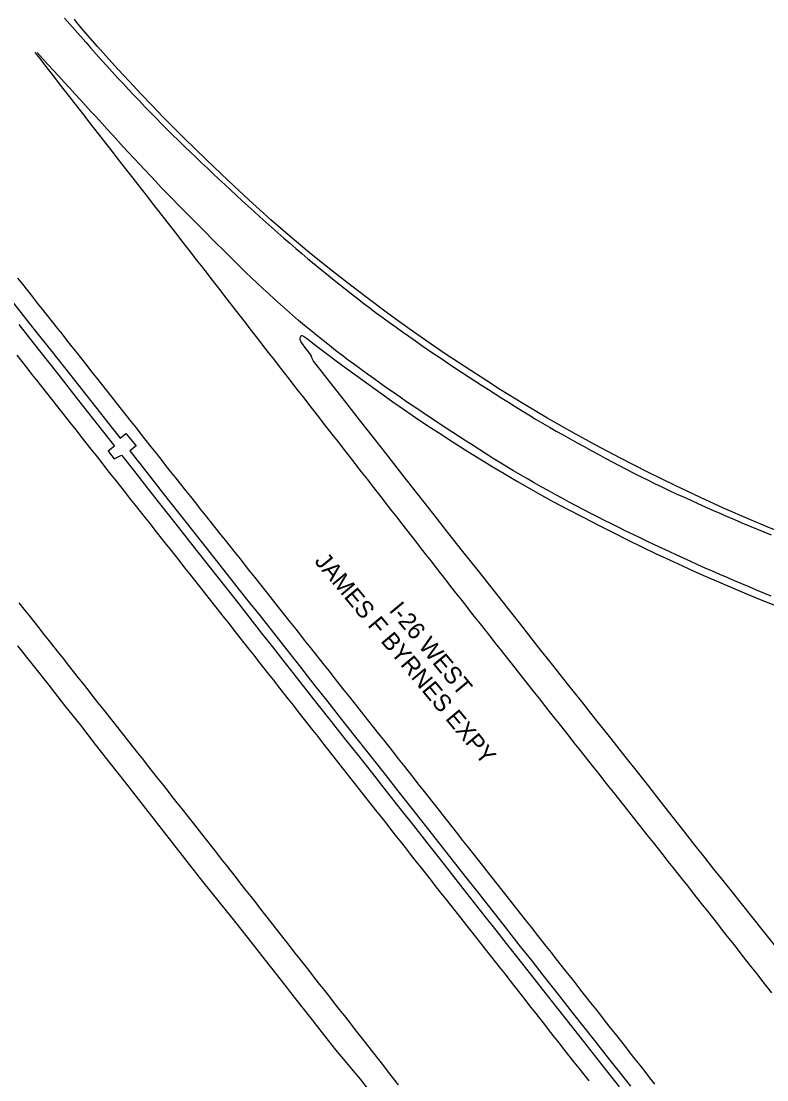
# Model space of a CAD drawing. Extents: x 1948091 to 1975253, y 787267 to 823306.
# Drawn here: x 1965777.3 to 1966011.2, y 802374.8 to 802706.9 of the extents above; entities that cross this region are included whole.
import ezdxf

# ---------------------------------------------------------------- set-up
doc = ezdxf.new("R2010")
doc.units = 0
for name, color, linetype in [('RD_EX_Pavement_Markings', 7, 'Continuous'), ('RD_EX_Road', 7, 'Continuous'), ('RD_TX_RoadID', 7, 'Continuous')]:
    doc.layers.add(name, color=color, linetype=linetype)

msp = doc.modelspace()

# ---------------------------------------------------------------- linework, layer by layer
at = {"layer": 'RD_EX_Pavement_Markings'}
for points in [[(1965790.95, 802707.83), (1965792.6, 802705.95), (1965794.25, 802704.08), (1965795.9, 802702.2), (1965797.56, 802700.33), (1965799.21, 802698.46), (1965800.87, 802696.59), (1965802.53, 802694.73), (1965804.19, 802692.86), (1965805.87, 802691.01), (1965807.56, 802689.17), (1965809.26, 802687.33), (1965810.95, 802685.5), (1965812.68, 802683.69), (1965814.41, 802681.89), (1965816.13, 802680.08), (1965817.88, 802678.3), (1965819.63, 802676.52), (1965821.38, 802674.73), (1965823.15, 802672.97), (1965824.93, 802671.21), (1965826.7, 802669.45), (1965828.49, 802667.7), (1965830.29, 802665.97), (1965832.09, 802664.25), (1965833.9, 802662.52), (1965835.71, 802660.8), (1965837.53, 802659.08), (1965839.34, 802657.37), (1965841.17, 802655.66), (1965843, 802653.96), (1965844.83, 802652.26), (1965846.66, 802650.56), (1965848.51, 802648.88), (1965850.36, 802647.21), (1965852.22, 802645.53), (1965854.08, 802643.86), (1965855.94, 802642.21), (1965857.81, 802640.55), (1965859.68, 802638.89), (1965861.57, 802637.26), (1965863.47, 802635.63), (1965865.36, 802634.01), (1965867.26, 802632.38), (1965869.17, 802630.77), (1965871.11, 802629.2), (1965873.05, 802627.63), (1965874.99, 802626.06), (1965876.95, 802624.5), (1965878.91, 802622.96), (1965880.88, 802621.41), (1965882.84, 802619.88), (1965884.83, 802618.36), (1965886.82, 802616.85), (1965888.82, 802615.36), (1965890.84, 802613.9), (1965892.87, 802612.43), (1965894.89, 802610.96), (1965896.92, 802609.51), (1965898.95, 802608.06), (1965900.99, 802606.62), (1965903.03, 802605.17), (1965905.08, 802603.75), (1965907.16, 802602.36), (1965909.23, 802600.97), (1965911.31, 802599.58), (1965913.39, 802598.2), (1965915.47, 802596.82), (1965917.56, 802595.44), (1965919.64, 802594.07), (1965921.74, 802592.71), (1965923.85, 802591.37), (1965925.95, 802590.03), (1965928.06, 802588.69), (1965930.17, 802587.36), (1965932.3, 802586.04), (1965934.42, 802584.73), (1965936.55, 802583.42), (1965938.68, 802582.12), (1965940.84, 802580.86), (1965943, 802579.6), (1965945.16, 802578.35), (1965947.33, 802577.11), (1965949.51, 802575.9), (1965951.7, 802574.69), (1965953.88, 802573.47), (1965956.07, 802572.27), (1965958.26, 802571.06), (1965960.45, 802569.86), (1965962.64, 802568.66), (1965964.86, 802567.51), (1965967.08, 802566.37), (1965969.3, 802565.23), (1965971.53, 802564.1), (1965973.77, 802563), (1965976.02, 802561.91), (1965978.27, 802560.82), (1965980.52, 802559.74), (1965982.79, 802558.7), (1965985.06, 802557.66), (1965987.34, 802556.62), (1965989.61, 802555.59), (1965991.89, 802554.58), (1965994.18, 802553.56), (1965996.46, 802552.55), (1965998.75, 802551.56), (1966001.05, 802550.58), (1966003.35, 802549.6), (1966005.65, 802548.63), (1966007.95, 802547.66), (1966010.27, 802546.71), (1966012.58, 802545.76)], [(1965781.6, 802697.14), (1965783.14, 802695.17), (1965784.67, 802693.2), (1965786.2, 802691.22), (1965787.73, 802689.25), (1965789.27, 802687.28), (1965790.8, 802685.31), (1965792.33, 802683.33), (1965793.86, 802681.36), (1965795.4, 802679.39), (1965796.94, 802677.42), (1965798.47, 802675.45), (1965800.01, 802673.48), (1965801.54, 802671.51), (1965803.08, 802669.54), (1965804.61, 802667.57), (1965806.15, 802665.6), (1965807.68, 802663.63), (1965809.22, 802661.66), (1965810.75, 802659.69), (1965812.29, 802657.72), (1965813.82, 802655.75), (1965815.36, 802653.78), (1965816.89, 802651.81), (1965818.43, 802649.84), (1965819.96, 802647.87), (1965821.5, 802645.9), (1965823.03, 802643.93), (1965824.56, 802641.96), (1965826.09, 802639.99), (1965827.63, 802638.01), (1965829.16, 802636.04), (1965830.69, 802634.07), (1965832.22, 802632.1), (1965833.76, 802630.12), (1965835.29, 802628.15), (1965836.82, 802626.18), (1965838.35, 802624.21), (1965839.89, 802622.23), (1965841.42, 802620.26), (1965842.95, 802618.29), (1965844.48, 802616.32), (1965846.02, 802614.34), (1965847.55, 802612.37), (1965849.08, 802610.4), (1965850.61, 802608.43), (1965852.15, 802606.45), (1965853.68, 802604.48), (1965855.21, 802602.51), (1965856.75, 802600.54), (1965858.28, 802598.57), (1965859.82, 802596.6), (1965861.35, 802594.63), (1965862.89, 802592.66), (1965864.42, 802590.69), (1965865.95, 802588.72), (1965867.49, 802586.75), (1965869.02, 802584.78), (1965870.56, 802582.81), (1965872.09, 802580.84), (1965873.63, 802578.87), (1965875.16, 802576.89), (1965876.7, 802574.92), (1965878.23, 802572.95), (1965879.77, 802570.98), (1965881.3, 802569.01), (1965882.84, 802567.04), (1965884.37, 802565.07), (1965885.91, 802563.1), (1965887.44, 802561.13), (1965888.98, 802559.16), (1965890.51, 802557.19), (1965892.05, 802555.22), (1965893.59, 802553.25), (1965895.12, 802551.28), (1965896.66, 802549.31), (1965898.19, 802547.34), (1965899.73, 802545.37), (1965901.27, 802543.4), (1965902.8, 802541.43), (1965904.34, 802539.46), (1965905.87, 802537.49), (1965907.41, 802535.52), (1965908.95, 802533.55), (1965910.48, 802531.58), (1965912.02, 802529.61), (1965913.56, 802527.64), (1965915.11, 802525.68), (1965916.65, 802523.72), (1965918.2, 802521.76), (1965919.75, 802519.8), (1965921.29, 802517.83), (1965922.84, 802515.87), (1965924.39, 802513.91), (1965925.93, 802511.95), (1965927.48, 802509.99), (1965929.03, 802508.03), (1965930.58, 802506.07), (1965932.12, 802504.1), (1965933.67, 802502.14), (1965935.22, 802500.18), (1965936.77, 802498.22), (1965938.31, 802496.26), (1965939.86, 802494.3), (1965941.41, 802492.33), (1965942.96, 802490.38), (1965944.51, 802488.42), (1965946.06, 802486.46), (1965947.61, 802484.5), (1965949.16, 802482.54), (1965950.71, 802480.58), (1965952.27, 802478.63), (1965953.82, 802476.67), (1965955.37, 802474.71), (1965956.92, 802472.75), (1965958.47, 802470.79), (1965960.02, 802468.83), (1965961.57, 802466.87), (1965963.13, 802464.92), (1965964.68, 802462.96), (1965966.23, 802461), (1965967.78, 802459.04), (1965969.33, 802457.08), (1965970.88, 802455.12), (1965972.44, 802453.17), (1965973.99, 802451.21), (1965975.54, 802449.25), (1965977.09, 802447.29), (1965978.64, 802445.33), (1965980.19, 802443.37), (1965981.74, 802441.41), (1965983.29, 802439.45), (1965984.84, 802437.49), (1965986.39, 802435.53), (1965987.94, 802433.57), (1965989.49, 802431.61), (1965991.04, 802429.65), (1965992.59, 802427.69), (1965994.14, 802425.73), (1965995.68, 802423.77), (1965997.23, 802421.81), (1965998.78, 802419.84), (1966000.32, 802417.88), (1966001.86, 802415.91), (1966003.4, 802413.94), (1966004.94, 802411.97), (1966006.48, 802410.01), (1966008.02, 802408.04), (1966009.56, 802406.07), (1966011.11, 802404.11), (1966012.65, 802402.14)], [(1966012.56, 802526.53), (1966010.25, 802527.49), (1966007.95, 802528.46), (1966005.65, 802529.43), (1966003.35, 802530.41), (1966001.05, 802531.39), (1965998.76, 802532.38), (1965996.47, 802533.38), (1965994.18, 802534.37), (1965991.89, 802535.37), (1965989.6, 802536.37), (1965987.33, 802537.41), (1965985.06, 802538.45), (1965982.79, 802539.5), (1965980.52, 802540.54), (1965978.25, 802541.59), (1965976, 802542.66), (1965973.74, 802543.74), (1965971.48, 802544.81), (1965969.23, 802545.88), (1965966.98, 802546.98), (1965964.75, 802548.09), (1965962.51, 802549.2), (1965960.27, 802550.31), (1965958.05, 802551.45), (1965955.82, 802552.58), (1965953.6, 802553.72), (1965951.38, 802554.88), (1965949.19, 802556.07), (1965947, 802557.27), (1965944.8, 802558.46), (1965942.61, 802559.66), (1965940.44, 802560.89), (1965938.26, 802562.12), (1965936.09, 802563.36), (1965933.93, 802564.61), (1965931.78, 802565.88), (1965929.63, 802567.15), (1965927.5, 802568.45), (1965925.38, 802569.77), (1965923.26, 802571.1), (1965921.14, 802572.42), (1965919.04, 802573.77), (1965916.94, 802575.13), (1965914.85, 802576.49), (1965912.75, 802577.85), (1965910.66, 802579.21), (1965908.57, 802580.59), (1965906.5, 802581.97), (1965904.42, 802583.36), (1965902.34, 802584.74), (1965900.26, 802586.13), (1965898.21, 802587.55), (1965896.15, 802588.97), (1965894.1, 802590.4), (1965892.05, 802591.82), (1965890.02, 802593.27), (1965887.99, 802594.73), (1965885.95, 802596.18), (1965883.94, 802597.65), (1965881.93, 802599.14), (1965879.93, 802600.63), (1965877.92, 802602.12), (1965875.96, 802603.66), (1965873.99, 802605.2), (1965872.02, 802606.74), (1965870.07, 802608.29), (1965868.13, 802609.87), (1965866.2, 802611.45), (1965864.27, 802613.03), (1965862.4, 802614.69), (1965860.54, 802616.36), (1965858.68, 802618.02), (1965856.82, 802619.69), (1965854.99, 802621.39), (1965853.16, 802623.08), (1965851.33, 802624.78), (1965849.5, 802626.48), (1965847.72, 802628.23), (1965845.94, 802629.99), (1965844.16, 802631.74), (1965842.38, 802633.5), (1965840.6, 802635.25), (1965838.83, 802637.01), (1965837.06, 802638.78), (1965835.29, 802640.54), (1965833.52, 802642.3), (1965831.75, 802644.06), (1965829.98, 802645.83), (1965828.22, 802647.59), (1965826.48, 802649.39), (1965824.74, 802651.18), (1965823, 802652.98), (1965821.27, 802654.77), (1965819.55, 802656.59), (1965817.85, 802658.42), (1965816.14, 802660.24), (1965814.43, 802662.07), (1965812.73, 802663.89), (1965811.02, 802665.71), (1965809.33, 802667.55), (1965807.64, 802669.39), (1965805.95, 802671.24), (1965804.27, 802673.08), (1965802.58, 802674.92), (1965800.9, 802676.77), (1965799.21, 802678.61), (1965797.52, 802680.45), (1965795.84, 802682.3), (1965794.15, 802684.14), (1965792.46, 802685.98), (1965790.78, 802687.82), (1965789.09, 802689.67), (1965787.4, 802691.51), (1965785.72, 802693.35), (1965784.03, 802695.2), (1965782.34, 802697.04), (1965782.33, 802697.05)], [(1965776.18, 802626.35), (1965777.73, 802624.39), (1965779.28, 802622.43), (1965780.83, 802620.47), (1965782.38, 802618.51), (1965783.93, 802616.55), (1965785.47, 802614.59), (1965787.02, 802612.63), (1965788.57, 802610.67), (1965790.12, 802608.71), (1965791.67, 802606.75), (1965793.22, 802604.79), (1965794.77, 802602.83), (1965796.32, 802600.87), (1965797.86, 802598.91), (1965799.41, 802596.95), (1965800.96, 802594.99), (1965802.51, 802593.03), (1965804.05, 802591.07), (1965805.6, 802589.11), (1965807.15, 802587.15), (1965808.7, 802585.19), (1965810.24, 802583.23), (1965811.79, 802581.27), (1965813.34, 802579.31), (1965814.89, 802577.35), (1965816.44, 802575.39), (1965817.98, 802573.43), (1965819.53, 802571.47), (1965821.08, 802569.5), (1965822.63, 802567.54), (1965824.17, 802565.58), (1965825.72, 802563.62), (1965827.28, 802561.67), (1965828.84, 802559.72), (1965830.39, 802557.77), (1965831.95, 802555.81), (1965833.51, 802553.86), (1965835.06, 802551.91), (1965836.62, 802549.95), (1965838.18, 802548), (1965839.74, 802546.05), (1965841.29, 802544.09), (1965842.85, 802542.14), (1965844.41, 802540.19), (1965845.96, 802538.23), (1965847.52, 802536.28), (1965849.07, 802534.32), (1965850.62, 802532.36), (1965852.17, 802530.4), (1965853.72, 802528.45), (1965855.27, 802526.49), (1965856.82, 802524.53), (1965858.37, 802522.57), (1965859.92, 802520.61), (1965861.47, 802518.65), (1965863.02, 802516.7), (1965864.58, 802514.74), (1965866.13, 802512.78), (1965867.68, 802510.82), (1965869.23, 802508.86), (1965870.78, 802506.9), (1965872.33, 802504.94), (1965873.88, 802502.99), (1965875.43, 802501.03), (1965876.98, 802499.07), (1965878.53, 802497.11), (1965880.09, 802495.15), (1965881.64, 802493.2), (1965883.19, 802491.24), (1965884.74, 802489.28), (1965886.29, 802487.32), (1965887.84, 802485.36), (1965889.39, 802483.41), (1965890.95, 802481.45), (1965892.5, 802479.49), (1965894.05, 802477.53), (1965895.6, 802475.57), (1965897.15, 802473.62), (1965898.69, 802471.65), (1965900.24, 802469.69), (1965901.78, 802467.73), (1965903.33, 802465.76), (1965904.87, 802463.8), (1965906.42, 802461.84), (1965907.97, 802459.87), (1965909.51, 802457.91), (1965911.06, 802455.95), (1965912.6, 802453.98), (1965914.15, 802452.02), (1965915.69, 802450.06), (1965917.24, 802448.09), (1965918.78, 802446.13), (1965920.33, 802444.17), (1965921.87, 802442.2), (1965923.42, 802440.24), (1965924.96, 802438.28), (1965926.51, 802436.31), (1965928.06, 802434.35), (1965929.6, 802432.39), (1965931.15, 802430.43), (1965932.7, 802428.46), (1965934.24, 802426.5), (1965935.79, 802424.54), (1965937.34, 802422.58), (1965938.88, 802420.61), (1965940.43, 802418.65), (1965941.97, 802416.69), (1965943.52, 802414.73), (1965945.07, 802412.76), (1965946.61, 802410.8), (1965948.16, 802408.84), (1965949.71, 802406.88), (1965951.25, 802404.91), (1965952.8, 802402.95), (1965954.35, 802400.99), (1965955.89, 802399.03), (1965957.44, 802397.06), (1965958.99, 802395.1), (1965960.53, 802393.14), (1965962.08, 802391.18), (1965963.63, 802389.21), (1965965.17, 802387.25), (1965966.72, 802385.29), (1965968.27, 802383.33), (1965969.81, 802381.36), (1965971.36, 802379.4), (1965972.9, 802377.43), (1965974.45, 802375.47), (1965975.99, 802373.51)], [(1965775.98, 802602.14), (1965777.52, 802600.17), (1965779.05, 802598.2), (1965780.59, 802596.24), (1965782.14, 802594.28), (1965783.69, 802592.32), (1965785.24, 802590.35), (1965786.78, 802588.39), (1965788.33, 802586.43), (1965789.88, 802584.47), (1965791.42, 802582.51), (1965792.97, 802580.55), (1965794.52, 802578.59), (1965796.06, 802576.63), (1965797.61, 802574.67), (1965799.16, 802572.7), (1965800.71, 802570.74), (1965802.25, 802568.78), (1965803.8, 802566.82), (1965805.35, 802564.86), (1965806.9, 802562.9), (1965808.45, 802560.94), (1965810, 802558.98), (1965811.54, 802557.02), (1965813.09, 802555.07), (1965814.64, 802553.11), (1965816.19, 802551.15), (1965817.74, 802549.19), (1965819.29, 802547.23), (1965820.84, 802545.27), (1965822.39, 802543.31), (1965823.94, 802541.35), (1965825.48, 802539.39), (1965827.03, 802537.43), (1965828.58, 802535.47), (1965830.13, 802533.51), (1965831.68, 802531.55), (1965833.23, 802529.59), (1965834.78, 802527.63), (1965836.33, 802525.67), (1965837.87, 802523.71), (1965839.42, 802521.75), (1965840.96, 802519.79), (1965842.51, 802517.82), (1965844.05, 802515.86), (1965845.6, 802513.9), (1965847.15, 802511.94), (1965848.69, 802509.97), (1965850.24, 802508.01), (1965851.78, 802506.05), (1965853.33, 802504.09), (1965854.88, 802502.12), (1965856.42, 802500.16), (1965857.97, 802498.2), (1965859.51, 802496.24), (1965861.06, 802494.27), (1965862.6, 802492.31), (1965864.14, 802490.34), (1965865.69, 802488.38), (1965867.23, 802486.42), (1965868.77, 802484.45), (1965870.32, 802482.49), (1965871.86, 802480.52), (1965873.4, 802478.56), (1965874.95, 802476.6), (1965876.49, 802474.63), (1965878.03, 802472.67), (1965879.58, 802470.71), (1965881.13, 802468.74), (1965882.68, 802466.78), (1965884.22, 802464.82), (1965885.77, 802462.86), (1965887.32, 802460.9), (1965888.86, 802458.94), (1965890.41, 802456.97), (1965891.96, 802455.01), (1965893.51, 802453.05), (1965895.05, 802451.09), (1965896.6, 802449.13), (1965898.15, 802447.17), (1965899.69, 802445.2), (1965901.24, 802443.24), (1965902.79, 802441.28), (1965904.34, 802439.32), (1965905.88, 802437.36), (1965907.43, 802435.4), (1965908.98, 802433.43), (1965910.52, 802431.47), (1965912.07, 802429.51), (1965913.62, 802427.55), (1965915.17, 802425.59), (1965916.71, 802423.63), (1965918.26, 802421.66), (1965919.81, 802419.7), (1965921.36, 802417.74), (1965922.9, 802415.78), (1965924.45, 802413.82), (1965926, 802411.86), (1965927.54, 802409.89), (1965929.08, 802407.93), (1965930.63, 802405.96), (1965932.17, 802403.99), (1965933.71, 802402.03), (1965935.25, 802400.06), (1965936.79, 802398.09), (1965938.33, 802396.13), (1965939.88, 802394.16), (1965941.42, 802392.19), (1965942.96, 802390.23), (1965944.5, 802388.26), (1965946.04, 802386.3), (1965947.58, 802384.33), (1965949.13, 802382.37), (1965950.68, 802380.41), (1965952.23, 802378.45), (1965953.78, 802376.49), (1965955.33, 802374.53)], [(1965776.6, 802524.47), (1965778.15, 802522.51), (1965779.7, 802520.55), (1965781.25, 802518.59), (1965782.8, 802516.63), (1965784.34, 802514.67), (1965785.89, 802512.71), (1965787.44, 802510.75), (1965788.99, 802508.8), (1965790.54, 802506.84), (1965792.09, 802504.88), (1965793.64, 802502.92), (1965795.19, 802500.96), (1965796.74, 802499), (1965798.29, 802497.04), (1965799.84, 802495.08), (1965801.39, 802493.12), (1965802.94, 802491.16), (1965804.48, 802489.2), (1965806.03, 802487.24), (1965807.58, 802485.28), (1965809.13, 802483.32), (1965810.68, 802481.36), (1965812.23, 802479.4), (1965813.78, 802477.44), (1965815.33, 802475.49), (1965816.88, 802473.53), (1965818.43, 802471.57), (1965819.98, 802469.61), (1965821.53, 802467.65), (1965823.08, 802465.69), (1965824.62, 802463.73), (1965826.17, 802461.77), (1965827.72, 802459.81), (1965829.27, 802457.85), (1965830.82, 802455.89), (1965832.37, 802453.93), (1965833.92, 802451.97), (1965835.46, 802450), (1965837, 802448.04), (1965838.54, 802446.07), (1965840.08, 802444.1), (1965841.62, 802442.14), (1965843.16, 802440.17), (1965844.7, 802438.2), (1965846.24, 802436.24), (1965847.78, 802434.27), (1965849.32, 802432.3), (1965850.87, 802430.34), (1965852.41, 802428.37), (1965853.95, 802426.4), (1965855.49, 802424.44), (1965857.03, 802422.47), (1965858.57, 802420.5), (1965860.11, 802418.54), (1965861.65, 802416.57), (1965863.2, 802414.61), (1965864.74, 802412.64), (1965866.28, 802410.68), (1965867.83, 802408.71), (1965869.37, 802406.75), (1965870.91, 802404.78), (1965872.45, 802402.82), (1965874, 802400.85), (1965875.54, 802398.89), (1965877.08, 802396.92), (1965878.63, 802394.96), (1965880.17, 802392.99), (1965881.71, 802391.02), (1965883.25, 802389.05), (1965884.79, 802387.08), (1965886.33, 802385.12), (1965887.86, 802383.15), (1965889.4, 802381.18), (1965890.94, 802379.21), (1965892.48, 802377.24), (1965894.02, 802375.27), (1965895.56, 802373.31)]]:
    msp.add_lwpolyline(points, dxfattribs=at)
at = {"layer": 'RD_EX_Road'}
for points in [[(1966015.88, 802546.37), (1966010.81, 802548.48), (1966005.86, 802550.57), (1965997.58, 802554.17), (1965990.35, 802557.49), (1965982.44, 802561.24), (1965973.62, 802565.59), (1965965.11, 802569.95), (1965957.59, 802573.93), (1965950.1, 802578.02), (1965942.23, 802582.51), (1965934.86, 802586.86), (1965927.65, 802591.31), (1965923.34, 802594.07), (1965918.34, 802597.32), (1965910.3, 802602.6), (1965904.55, 802606.52), (1965898.63, 802610.7), (1965892.23, 802615.36), (1965885.39, 802620.43), (1965879.68, 802624.79), (1965873.99, 802629.28), (1965867.65, 802634.38), (1965861.66, 802639.38), (1965855.6, 802644.64), (1965848.86, 802650.74), (1965842.24, 802656.94), (1965835.44, 802663.46), (1965828.37, 802670.3), (1965821.78, 802676.9), (1965818.37, 802680.42), (1965814.84, 802684.13), (1965811.25, 802687.95), (1965807.65, 802691.82), (1965801.25, 802698.93), (1965796.75, 802704.09), (1965794.72, 802706.46), (1965794.03, 802707.5)], [(1965774.86, 802618.5), (1965781.01, 802610.7), (1965786.88, 802603.29), (1965792.46, 802596.27), (1965797.93, 802589.37), (1965801.08, 802585.4), (1965805.98, 802579.19), (1965808.39, 802576.14), (1965810.14, 802577.56), (1965813.36, 802573.67), (1965811.43, 802572.11), (1965816.83, 802565.24), (1965821.9, 802558.78), (1965826.66, 802552.74), (1965831.1, 802547.1), (1965835.37, 802541.69), (1965839.62, 802536.31), (1965843.84, 802530.96), (1965848.04, 802525.65), (1965852.23, 802520.35), (1965856.44, 802515.02), (1965860.66, 802509.67), (1965864.9, 802504.29), (1965869.16, 802498.88), (1965873.47, 802493.41), (1965877.83, 802487.88), (1965882.23, 802482.29), (1965886.64, 802476.69), (1965891.02, 802471.13), (1965895.38, 802465.59), (1965899.71, 802460.09), (1965904, 802454.64), (1965908.24, 802449.25), (1965912.43, 802443.92), (1965916.58, 802438.66), (1965920.72, 802433.4), (1965924.92, 802428.07), (1965929.16, 802422.69), (1965933.46, 802417.23), (1965937.49, 802412.11), (1965940.96, 802407.7), (1965946.2, 802401.03), (1965950.16, 802395.99), (1965953.84, 802391.31), (1965957.44, 802386.76), (1965961.14, 802382.07), (1965964.84, 802377.38), (1965968.44, 802372.81)], [(1965776.53, 802611.81), (1965781.12, 802605.97), (1965785.45, 802600.48), (1965789.53, 802595.31), (1965793.38, 802590.38), (1965798.01, 802584.49), (1965803.11, 802578.04), (1965806.26, 802574.03), (1965806.56, 802573.64), (1965804.59, 802572.08), (1965806.53, 802569.67), (1965808.79, 802570.77), (1965809.26, 802570.16), (1965812.53, 802566.06), (1965816.11, 802561.49), (1965820.33, 802556.1), (1965825.51, 802549.51), (1965831.15, 802542.37), (1965836.73, 802535.33), (1965841.5, 802529.31), (1965844.73, 802525.2), (1965848.04, 802520.96), (1965853.05, 802514.54), (1965856.1, 802510.64), (1965859.37, 802506.48), (1965862.87, 802502.04), (1965866.59, 802497.32), (1965870.51, 802492.38), (1965874.56, 802487.25), (1965878.76, 802481.95), (1965883.1, 802476.46), (1965887.49, 802470.91), (1965891.82, 802465.41), (1965896.11, 802459.98), (1965900.34, 802454.6), (1965904.46, 802449.36), (1965908.42, 802444.33), (1965912.22, 802439.51), (1965915.84, 802434.9), (1965919.35, 802430.45), (1965922.79, 802426.08), (1965926.15, 802421.81), (1965929.45, 802417.62), (1965932.67, 802413.53), (1965935.82, 802409.52), (1965941.92, 802401.77), (1965947.83, 802394.25), (1965953.66, 802386.84), (1965959.36, 802379.61), (1965964.89, 802372.62)], [(1966014.71, 802415.67), (1966010.57, 802420.91), (1966006.53, 802426.03), (1966003.27, 802430.14), (1966000.39, 802433.73), (1965997.47, 802437.34), (1965994.56, 802440.94), (1965991.72, 802444.54), (1965988.76, 802448.31), (1965985.51, 802452.47), (1965981.94, 802457.02), (1965978.05, 802461.97), (1965974.17, 802466.91), (1965970.61, 802471.47), (1965966.82, 802476.28), (1965962.28, 802482), (1965957.51, 802487.98), (1965953.06, 802493.57), (1965948.68, 802499.1), (1965944.1, 802504.88), (1965939.42, 802510.8), (1965934.74, 802516.73), (1965930.06, 802522.69), (1965925.36, 802528.65), (1965920.63, 802534.62), (1965915.88, 802540.58), (1965911.12, 802546.56), (1965906.41, 802552.54), (1965901.71, 802558.53), (1965897.02, 802564.54), (1965892.38, 802570.5), (1965887.83, 802576.31), (1965883.48, 802581.86), (1965879.44, 802587), (1965877.54, 802589.41), (1965874.03, 802593.86), (1965871.05, 802597.66), (1965869.4, 802599.77), (1965869.03, 802600.27), (1965868.82, 802600.65), (1965868.6, 802601.13), (1965868.45, 802601.5), (1965868.41, 802601.64), (1965868.35, 802601.8), (1965868.04, 802602.31), (1965867.52, 802603.05), (1965866.95, 802603.83), (1965866.36, 802604.6), (1965865.78, 802605.38), (1965865.24, 802606.13), (1965865.05, 802606.46), (1965864.91, 802606.75), (1965864.82, 802607.01), (1965864.79, 802607.25), (1965864.79, 802607.48), (1965864.83, 802607.7), (1965864.9, 802607.92), (1965865, 802608.07), (1965865.1, 802608.18), (1965865.2, 802608.25), (1965865.29, 802608.28), (1965865.38, 802608.29), (1965865.5, 802608.27), (1965865.64, 802608.23), (1965865.8, 802608.16), (1965865.99, 802608.05), (1965866.23, 802607.9), (1965866.82, 802607.46), (1965867.66, 802606.81), (1965868.82, 802605.91), (1965870.54, 802604.58), (1965873.07, 802602.65), (1965876.07, 802600.4), (1965879.22, 802598.08), (1965882.61, 802595.62), (1965886.34, 802592.93), (1965890.18, 802590.18), (1965893.91, 802587.56), (1965897.52, 802585.03), (1965901.01, 802582.61), (1965904.6, 802580.19), (1965908.48, 802577.63), (1965912.51, 802575.04), (1965916.56, 802572.47), (1965920.09, 802570.27), (1965922.55, 802568.76), (1965925.08, 802567.23), (1965928.82, 802565), (1965933, 802562.53), (1965936.85, 802560.32), (1965940.56, 802558.24), (1965944.3, 802556.19), (1965948.51, 802553.96), (1965953.61, 802551.3), (1965958.85, 802548.61), (1965963.44, 802546.28), (1965967.71, 802544.14), (1965972.01, 802542.04), (1965976.32, 802539.97), (1965980.63, 802537.93), (1965984.71, 802536.04), (1965988.28, 802534.42), (1965991.87, 802532.83), (1965996, 802531.04), (1966000.39, 802529.16), (1966004.79, 802527.32), (1966009.14, 802525.53), (1966013.38, 802523.82)], [(1965776.18, 802510.95), (1965781.04, 802504.81), (1965785.94, 802498.62), (1965790.95, 802492.3), (1965795.88, 802486.05), (1965800.57, 802480.03), (1965805.21, 802474.07), (1965809.99, 802467.97), (1965814.82, 802461.8), (1965819.62, 802455.64), (1965824.42, 802449.48), (1965829.25, 802443.31), (1965834.22, 802437.03), (1965839.45, 802430.51), (1965844.6, 802424.09), (1965849.33, 802418.13), (1965853.89, 802412.33), (1965858.52, 802406.41), (1965863.24, 802400.38), (1965868.03, 802394.24), (1965872.43, 802388.65), (1965875.94, 802384.26), (1965878.82, 802380.75), (1965881.32, 802377.78), (1965883.7, 802374.93), (1965886.2, 802371.77)]]:
    msp.add_lwpolyline(points, dxfattribs=at)

# ---------------------------------------------------------------- texts
at = {"layer": 'RD_TX_RoadID'}
for s, p in [('JAMES F BYRNES EXPY', (1965869.09, 802537.41)), ('I-26 WEST', (1965892.45, 802522))]:
    msp.add_text(s, height=5.4, rotation=309.7715, dxfattribs=at).set_placement(p)

doc.saveas('drawing.dxf')
